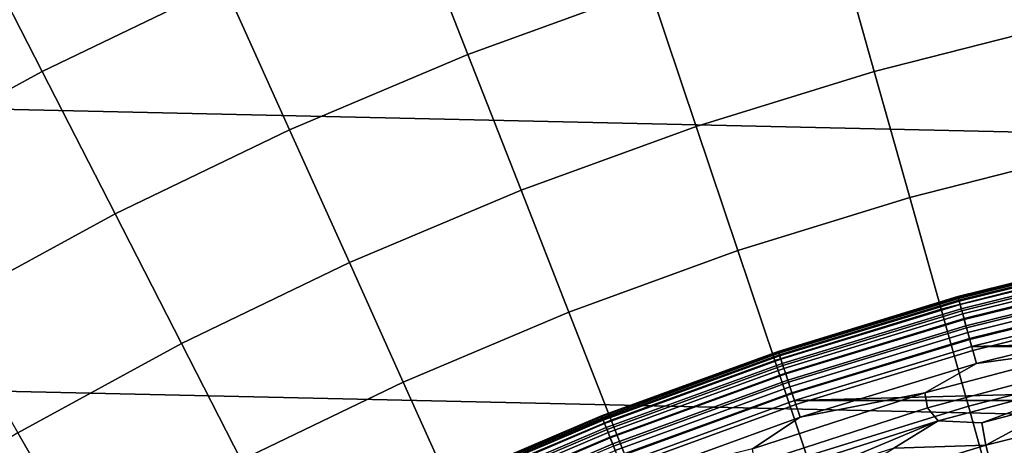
# Model space of a CAD drawing. Header units: metres. Extents: x -28 to 70, y -218 to 28.
# Tile 351 of 463: x -7.2 to -3.4, y 12.44 to 14.08. Entities that reach past the tile are written whole.
import ezdxf

# ---------------------------------------------------------------- set-up
doc = ezdxf.new("R2010")
doc.units = ezdxf.units.M
doc.layers.add('solid_10_261_432_XXX', color=7, linetype='CONTINUOUS')

msp = doc.modelspace()

# ---------------------------------------------------------------- linework, layer by layer
at = {"layer": 'solid_10_261_432_XXX'}
for points in [[(-22.95075, 15.149687, -5), (23.60734, 14.104733, -5), (24.216385, 13.031374, -5), (-23.60734, 14.104733, -5)], [(-6.693444, 14.834195, 163.368866), (-7.424547, 14.482115, 163.368866), (-7.117751, 13.883687, 164.740463), (-6.416859, 14.22122, 164.740463)], [(-4.968996, 14.789464, 164.740463), (-5.700013, 14.523396, 164.740463), (-5.474398, 13.948539, 166.13768), (-4.772316, 14.204076, 166.13768)], [(-3.334332, 14.608662, 166.13768), (-4.058369, 14.424299, 166.13768), (-3.906256, 13.883658, 167.558289), (-3.209357, 14.06111, 167.558289)], [(-5.700013, 14.523396, 164.740463), (-6.416859, 14.22122, 164.740463), (-6.16287, 13.658323, 166.13768), (-5.474398, 13.948539, 166.13768)], [(-7.424547, 14.482115, 163.368866), (-8.137192, 14.094029, 163.368866), (-7.800948, 13.511639, 164.740463), (-7.117751, 13.883687, 164.740463)], [(-4.058369, 14.424299, 166.13768), (-4.772316, 14.204076, 166.13768), (-4.593443, 13.671689, 167.558289), (-3.906256, 13.883658, 167.558289)], [(-6.416859, 14.22122, 164.740463), (-7.117751, 13.883687, 164.740463), (-6.83602, 13.334151, 166.13768), (-6.16287, 13.658323, 166.13768)], [(-4.772316, 14.204076, 166.13768), (-5.474398, 13.948539, 166.13768), (-5.269211, 13.42573, 167.558289), (-4.593443, 13.671689, 167.558289)], [(-23.60734, 14.104733, -5), (24.216385, 13.031374, -5), (24.776649, 11.93179, -5), (-24.216385, 13.031374, -5)], [(-3.209357, 14.06111, 167.558289), (-3.906256, 13.883658, 167.558289), (-3.769526, 13.397692, 169.000046), (-3.09702, 13.568933, 169.000046)], [(-5.474398, 13.948539, 166.13768), (-6.16287, 13.658323, 166.13768), (-5.931878, 13.146392, 167.558289), (-5.269211, 13.42573, 167.558289)], [(-7.117751, 13.883687, 164.740463), (-7.800948, 13.511639, 164.740463), (-7.492175, 12.976829, 166.13768), (-6.83602, 13.334151, 166.13768)], [(-3.906256, 13.883658, 167.558289), (-4.593443, 13.671689, 167.558289), (-4.43266, 13.193143, 169.000046), (-3.769526, 13.397692, 169.000046)], [(-6.16287, 13.658323, 166.13768), (-6.83602, 13.334151, 166.13768), (-6.579798, 12.834371, 167.558289), (-5.931878, 13.146392, 167.558289)], [(-4.593443, 13.671689, 167.558289), (-5.269211, 13.42573, 167.558289), (-5.084774, 12.955792, 169.000046), (-4.43266, 13.193143, 169.000046)], [(-3.09702, 13.568933, 169.000046), (-3.769526, 13.397692, 169.000046), (-3.648395, 12.967166, 170.460709), (-2.9975, 13.132904, 170.460709)], [(-5.269211, 13.42573, 167.558289), (-5.931878, 13.146392, 167.558289), (-5.724246, 12.686233, 169.000046), (-5.084774, 12.955792, 169.000046)], [(-3.769526, 13.397692, 169.000046), (-4.43266, 13.193143, 169.000046), (-4.290219, 12.769189, 170.460709), (-3.648395, 12.967166, 170.460709)], [(-6.83602, 13.334151, 166.13768), (-7.492175, 12.976829, 166.13768), (-7.211359, 12.49044, 167.558289), (-6.579798, 12.834371, 167.558289)], [(-4.43266, 13.193143, 169.000046), (-5.084774, 12.955792, 169.000046), (-4.921378, 12.539467, 170.460709), (-4.290219, 12.769189, 170.460709)], [(-3.583261, 13.015769, 235.300003), (-2.879098, 13.18942, 235.300003), (-2.879098, 13.18942, 226), (-3.583261, 13.015769, 226)], [(-2.878338, 13.185936, 225.940384), (-3.582314, 13.012331, 225.940384), (-3.583261, 13.015769, 226), (-2.879098, 13.18942, 226)], [(-3.582725, 13.013823, 235.328354), (-2.878667, 13.187448, 235.328339), (-2.879098, 13.18942, 235.300003), (-3.583261, 13.015769, 235.300003)], [(-3.581117, 13.007982, 235.356262), (-2.877376, 13.181529, 235.356262), (-2.878667, 13.187448, 235.328339), (-3.582725, 13.013823, 235.328354)], [(-3.582314, 13.012331, 225.940384), (-2.878338, 13.185936, 225.940384), (-2.87603, 13.175365, 225.880936), (-3.579443, 13.0019, 225.880936)], [(-3.57847, 12.998367, 235.383026), (-2.875249, 13.171786, 235.383026), (-2.877376, 13.181529, 235.356262), (-3.581117, 13.007982, 235.356262)], [(-3.579443, 13.0019, 225.880936), (-2.87603, 13.175365, 225.880936), (-2.87221, 13.157864, 225.823212), (-3.574687, 12.984629, 225.823212)], [(-3.574838, 12.985174, 235.408096), (-2.872331, 13.158418, 235.408096), (-2.875249, 13.171786, 235.383026), (-3.57847, 12.998367, 235.383026)], [(-3.570295, 12.968672, 235.430969), (-2.86868, 13.141696, 235.430969), (-2.872331, 13.158418, 235.408096), (-3.574838, 12.985174, 235.408096)], [(-3.574687, 12.984629, 225.823212), (-2.87221, 13.157864, 225.823212), (-2.866932, 13.133684, 225.768066), (-3.568119, 12.960768, 225.768066)], [(-5.931878, 13.146392, 167.558289), (-6.579798, 12.834371, 167.558289), (-6.349487, 12.385132, 169.000046), (-5.724246, 12.686233, 169.000046)], [(-2.9975, 13.132904, 170.460709), (-3.648395, 12.967166, 170.460709), (-3.543053, 12.592757, 171.937958), (-2.910951, 12.75371, 171.937958)], [(-3.564933, 12.949197, 235.451172), (-2.864373, 13.121962, 235.451172), (-2.86868, 13.141696, 235.430969), (-3.570295, 12.968672, 235.430969)], [(-3.568119, 12.960768, 225.768066), (-2.866932, 13.133684, 225.768066), (-2.860273, 13.103183, 225.716309), (-3.559832, 12.930667, 225.716309)], [(-3.558863, 12.927147, 235.468277), (-2.859495, 13.099618, 235.468277), (-2.864373, 13.121962, 235.451172), (-3.564933, 12.949197, 235.451172)], [(-3.559832, 12.930667, 225.716309), (-2.860273, 13.103183, 225.716309), (-2.852332, 13.066803, 225.668716), (-3.549948, 12.894767, 225.668716)], [(-3.552207, 12.902971, 235.481964), (-2.854148, 13.07512, 235.481964), (-2.859495, 13.099618, 235.468277), (-3.558863, 12.927147, 235.468277)], [(-3.545102, 12.877164, 235.491928), (-2.848439, 13.048967, 235.491928), (-2.854148, 13.07512, 235.481964), (-3.552207, 12.902971, 235.481964)], [(-3.549948, 12.894767, 225.668716), (-2.852332, 13.066803, 225.668716), (-2.843224, 13.025077, 225.625946), (-3.538612, 12.85359, 225.625946)], [(-2.848439, 13.048967, 235.491928), (-3.545102, 12.877164, 235.491928), (-3.537693, 12.850249, 235.497986), (-2.842486, 13.021695, 235.497986)], [(-24.216385, 13.031374, -5), (24.776649, 11.93179, -5), (25.28702, 10.80817, -5), (-24.776649, 11.93179, -5)], [(-4.277081, 12.804553, 235.300003), (-3.583261, 13.015769, 235.300003), (-3.583261, 13.015769, 226), (-4.277081, 12.804553, 226)], [(-3.582314, 13.012331, 225.940384), (-4.275952, 12.80117, 225.940384), (-4.277081, 12.804553, 226), (-3.583261, 13.015769, 226)], [(-4.276442, 12.802637, 235.328354), (-3.582725, 13.013823, 235.328354), (-3.583261, 13.015769, 235.300003), (-4.277081, 12.804553, 235.300003)], [(-4.274522, 12.796891, 235.356262), (-3.581117, 13.007982, 235.356262), (-3.582725, 13.013823, 235.328354), (-4.276442, 12.802637, 235.328354)], [(-4.275952, 12.80117, 225.940384), (-3.582314, 13.012331, 225.940384), (-3.579443, 13.0019, 225.880936), (-4.272524, 12.790909, 225.880936)], [(-4.271363, 12.787433, 235.383026), (-3.57847, 12.998367, 235.383026), (-3.581117, 13.007982, 235.356262), (-4.274522, 12.796891, 235.356262)], [(-4.272524, 12.790909, 225.880936), (-3.579443, 13.0019, 225.880936), (-3.574687, 12.984629, 225.823212), (-4.266848, 12.773917, 225.823212)], [(-4.267027, 12.774453, 235.408112), (-3.574838, 12.985174, 235.408096), (-3.57847, 12.998367, 235.383026), (-4.271363, 12.787433, 235.383026)], [(-3.538612, 12.85359, 225.625946), (-2.843224, 13.025077, 225.625946), (-2.833082, 12.978615, 225.588638), (-3.52599, 12.807739, 225.588638)], [(-2.842486, 13.021695, 235.497986), (-3.537693, 12.850249, 235.497986), (-3.53038, 12.822886, 235.5), (-2.836617, 12.993983, 235.5)], [(-3.648395, 12.967166, 170.460709), (-4.290219, 12.769189, 170.460709), (-4.166346, 12.400497, 171.937958), (-3.543053, 12.592757, 171.937958)], [(-4.261604, 12.758219, 235.430969), (-3.570295, 12.968672, 235.430969), (-3.574838, 12.985174, 235.408096), (-4.267027, 12.774453, 235.408112)], [(-4.266848, 12.773917, 225.823212), (-3.574687, 12.984629, 225.823212), (-3.568119, 12.960768, 225.768066), (-4.259007, 12.750444, 225.768066)], [(-4.255205, 12.739059, 235.451172), (-3.564933, 12.949197, 235.451172), (-3.570295, 12.968672, 235.430969), (-4.261604, 12.758219, 235.430969)], [(-4.259007, 12.750444, 225.768066), (-3.568119, 12.960768, 225.768066), (-3.559832, 12.930667, 225.716309), (-4.249116, 12.720832, 225.716309)], [(2.836716, 12.993961, 235.5), (-2.836617, 12.993983, 235.5), (-3.53038, 12.822886, 235.5)], [(3.530479, 12.822859, 235.5), (2.836716, 12.993961, 235.5), (-3.53038, 12.822886, 235.5)], [(-3.52599, 12.807739, 225.588638), (-2.833082, 12.978615, 225.588638), (-2.822053, 12.928096, 225.557358), (-3.512264, 12.757885, 225.557358)], [(-5.084774, 12.955792, 169.000046), (-5.724246, 12.686233, 169.000046), (-5.540301, 12.278568, 170.460709), (-4.921378, 12.539467, 170.460709)], [(-4.247959, 12.717367, 235.468277), (-3.558863, 12.927147, 235.468277), (-3.564933, 12.949197, 235.451172), (-4.255205, 12.739059, 235.451172)], [(-4.249116, 12.720832, 225.716309), (-3.559832, 12.930667, 225.716309), (-3.549948, 12.894767, 225.668716), (-4.237319, 12.685513, 225.668716)], [(-4.240015, 12.693583, 235.481964), (-3.552207, 12.902971, 235.481964), (-3.558863, 12.927147, 235.468277), (-4.247959, 12.717367, 235.468277)], [(-3.034224, 12.823329, 225.532532), (-3.512264, 12.757885, 225.557358), (-2.822053, 12.928096, 225.557358)], [(-4.231534, 12.668195, 235.491928), (-3.545102, 12.877164, 235.491928), (-3.552207, 12.902971, 235.481964), (-4.240015, 12.693583, 235.481964)], [(-4.237319, 12.685513, 225.668716), (-3.549948, 12.894767, 225.668716), (-3.538612, 12.85359, 225.625946), (-4.223788, 12.645005, 225.625946)], [(-3.545102, 12.877164, 235.491928), (-4.231534, 12.668195, 235.491928), (-4.22269, 12.641717, 235.497986), (-3.537693, 12.850249, 235.497986)], [(-4.223788, 12.645005, 225.625946), (-3.538612, 12.85359, 225.625946), (-3.52599, 12.807739, 225.588638), (-4.208722, 12.599899, 225.588638)], [(-3.537693, 12.850249, 235.497986), (-4.22269, 12.641717, 235.497986), (-4.213991, 12.614764, 235.5), (-3.53038, 12.822886, 235.5)], [(-6.579798, 12.834371, 167.558289), (-7.211359, 12.49044, 167.558289), (-6.958942, 12.053241, 169.000046), (-6.349487, 12.385132, 169.000046)], [(3.530479, 12.822859, 235.5), (-3.53038, 12.822886, 235.5), (-4.213991, 12.614764, 235.5)], [(4.214089, 12.614731, 235.5), (3.530479, 12.822859, 235.5), (-4.213991, 12.614764, 235.5)], [(-4.208722, 12.599899, 225.588638), (-3.52599, 12.807739, 225.588638), (-3.512264, 12.757885, 225.557358), (-4.192338, 12.550854, 225.557358)], [(-3.034224, 12.823329, 225.532532), (-3.710707, 12.644166, 225.532532), (-3.512264, 12.757885, 225.557358)], [(-3.700882, 12.586915, 225.514542), (-3.710707, 12.644166, 225.532532), (-3.034224, 12.823329, 225.532532), (-3.0241, 12.766432, 225.514542)], [(-4.958558, 12.556381, 235.300003), (-4.277081, 12.804553, 235.300003), (-4.277081, 12.804553, 226), (-4.958558, 12.556381, 226)], [(-4.275952, 12.80117, 225.940384), (-4.957248, 12.553064, 225.940384), (-4.958558, 12.556381, 226), (-4.277081, 12.804553, 226)], [(-4.957816, 12.554502, 235.328354), (-4.276442, 12.802637, 235.328354), (-4.277081, 12.804553, 235.300003), (-4.958558, 12.556381, 235.300003)], [(-4.955591, 12.548867, 235.356262), (-4.274522, 12.796891, 235.356262), (-4.276442, 12.802637, 235.328354), (-4.957816, 12.554502, 235.328354)], [(-4.957248, 12.553064, 225.940384), (-4.275952, 12.80117, 225.940384), (-4.272524, 12.790909, 225.880936), (-4.953274, 12.543001, 225.880936)], [(-4.951928, 12.539591, 235.383041), (-4.271363, 12.787433, 235.383026), (-4.274522, 12.796891, 235.356262), (-4.955591, 12.548867, 235.356262)], [(-4.953274, 12.543001, 225.880936), (-4.272524, 12.790909, 225.880936), (-4.266848, 12.773917, 225.823212), (-4.946694, 12.52634, 225.823212)], [(-4.946901, 12.526863, 235.408112), (-4.267027, 12.774453, 235.408112), (-4.271363, 12.787433, 235.383026), (-4.951928, 12.539591, 235.383041)], [(-4.940614, 12.510942, 235.430969), (-4.261604, 12.758219, 235.430969), (-4.267027, 12.774453, 235.408112), (-4.946901, 12.526863, 235.408112)], [(-4.946694, 12.52634, 225.823212), (-4.266848, 12.773917, 225.823212), (-4.259007, 12.750444, 225.768066), (-4.937604, 12.503321, 225.768066)], [(-4.290219, 12.769189, 170.460709), (-4.921378, 12.539467, 170.460709), (-4.77928, 12.177407, 171.937958), (-4.166346, 12.400497, 171.937958)], [(-4.933195, 12.492155, 235.451172), (-4.255205, 12.739059, 235.451172), (-4.261604, 12.758219, 235.430969), (-4.940614, 12.510942, 235.430969)], [(-4.937604, 12.503321, 225.768066), (-4.259007, 12.750444, 225.768066), (-4.249116, 12.720832, 225.716309), (-4.926137, 12.474282, 225.716309)], [(-4.924794, 12.470882, 235.468277), (-4.247959, 12.717367, 235.468277), (-4.255205, 12.739059, 235.451172), (-4.933195, 12.492155, 235.451172)], [(-3.710707, 12.644166, 225.532532), (-4.192338, 12.550854, 225.557358), (-3.512264, 12.757885, 225.557358)], [(-2.994468, 12.712347, 225.503647), (-3.659351, 12.537135, 225.503647), (-3.700882, 12.586915, 225.514542), (-3.0241, 12.766432, 225.514542)], [(-2.910951, 12.75371, 171.937958), (-3.543053, 12.592757, 171.937958), (-3.453665, 12.275056, 173.429489), (-2.837511, 12.431948, 173.429489)], [(-4.926137, 12.474282, 225.716309), (-4.249116, 12.720832, 225.716309), (-4.237319, 12.685513, 225.668716), (-4.91246, 12.439649, 225.668716)], [(-4.915584, 12.44756, 235.481964), (-4.240015, 12.693583, 235.481964), (-4.247959, 12.717367, 235.468277), (-4.924794, 12.470882, 235.468277)], [(-4.905752, 12.422663, 235.491928), (-4.231534, 12.668195, 235.491928), (-4.240015, 12.693583, 235.481964), (-4.915584, 12.44756, 235.481964)], [(-3.491425, 12.529561, 225.500046), (-3.659351, 12.537135, 225.503647), (-2.994468, 12.712347, 225.503647)], [(-3.149853, 12.618457, 225.500031), (-3.491425, 12.529561, 225.500046), (-2.994468, 12.712347, 225.503647)], [(-5.724246, 12.686233, 169.000046), (-6.349487, 12.385132, 169.000046), (-6.14545, 11.987144, 170.460709), (-5.540301, 12.278568, 170.460709)], [(-4.91246, 12.439649, 225.668716), (-4.237319, 12.685513, 225.668716), (-4.223788, 12.645005, 225.625946), (-4.896773, 12.399926, 225.625946)], [(-4.231534, 12.668195, 235.491928), (-4.905752, 12.422663, 235.491928), (-4.895499, 12.396699, 235.497986), (-4.22269, 12.641717, 235.497986)], [(-4.896773, 12.399926, 225.625946), (-4.223788, 12.645005, 225.625946), (-4.208722, 12.599899, 225.588638), (-4.879306, 12.355694, 225.588638)], [(-4.22269, 12.641717, 235.497986), (-4.895499, 12.396699, 235.497986), (-4.885407, 12.370238, 235.5), (-4.213991, 12.614764, 235.5)], [(-3.710707, 12.644166, 225.532532), (-4.376725, 12.429342, 225.532532), (-4.192338, 12.550854, 225.557358)], [(-4.367123, 12.371548, 225.514542), (-4.376725, 12.429342, 225.532532), (-3.710707, 12.644166, 225.532532), (-3.700882, 12.586915, 225.514542)], [(-3.476261, 12.442974, 225.495071), (-3.491425, 12.529561, 225.500046), (-3.149853, 12.618457, 225.500031)], [(-3.476261, 12.442974, 225.495071), (-3.149853, 12.618457, 225.500031), (-2.793367, 12.611988, 225.495499)], [(4.214089, 12.614731, 235.5), (-4.213991, 12.614764, 235.5), (-4.885407, 12.370238, 235.5)], [(4.885502, 12.370201, 235.5), (4.214089, 12.614731, 235.5), (-4.885407, 12.370238, 235.5)], [(-4.879306, 12.355694, 225.588638), (-4.208722, 12.599899, 225.588638), (-4.192338, 12.550854, 225.557358), (-4.860312, 12.307599, 225.557358)], [(-3.659351, 12.537135, 225.503647), (-4.314091, 12.327174, 225.503647), (-4.367123, 12.371548, 225.514542), (-3.700882, 12.586915, 225.514542)], [(-3.543053, 12.592757, 171.937958), (-4.166346, 12.400497, 171.937958), (-4.061233, 12.087646, 173.429489), (-3.453665, 12.275056, 173.429489)], [(-3.476261, 12.442974, 225.495071), (-2.793367, 12.611988, 225.495499), (-2.77512, 12.526238, 225.483276), (-3.453378, 12.357742, 225.48233)], [(-5.625723, 12.27197, 235.300003), (-4.958558, 12.556381, 235.300003), (-4.958558, 12.556381, 226), (-5.625723, 12.27197, 226)], [(-4.957248, 12.553064, 225.940384), (-5.624238, 12.268728, 225.940384), (-5.625723, 12.27197, 226), (-4.958558, 12.556381, 226)], [(-5.624881, 12.270133, 235.328354), (-4.957816, 12.554502, 235.328354), (-4.958558, 12.556381, 235.300003), (-5.625723, 12.27197, 235.300003)], [(-5.622356, 12.264626, 235.356277), (-4.955591, 12.548867, 235.356262), (-4.957816, 12.554502, 235.328354), (-5.624881, 12.270133, 235.328354)], [(-5.624238, 12.268728, 225.940384), (-4.957248, 12.553064, 225.940384), (-4.953274, 12.543001, 225.880936), (-5.619729, 12.258893, 225.880936)], [(-5.6182, 12.255559, 235.383041), (-4.951928, 12.539591, 235.383041), (-4.955591, 12.548867, 235.356262), (-5.622356, 12.264626, 235.356277)], [(-5.619729, 12.258893, 225.880936), (-4.953274, 12.543001, 225.880936), (-4.946694, 12.52634, 225.823212), (-5.612264, 12.242608, 225.823212)], [(-4.376725, 12.429342, 225.532532), (-4.860312, 12.307599, 225.557358), (-4.192338, 12.550854, 225.557358)], [(-5.612498, 12.243119, 235.408112), (-4.946901, 12.526863, 235.408112), (-4.951928, 12.539591, 235.383041), (-5.6182, 12.255559, 235.383041)], [(-5.605365, 12.227559, 235.430984), (-4.940614, 12.510942, 235.430969), (-4.946901, 12.526863, 235.408112), (-5.612498, 12.243119, 235.408112)], [(-5.612264, 12.242608, 225.823212), (-4.946694, 12.52634, 225.823212), (-4.937604, 12.503321, 225.768066), (-5.601951, 12.220111, 225.768066)], [(-5.596947, 12.209197, 235.451172), (-4.933195, 12.492155, 235.451172), (-4.940614, 12.510942, 235.430969), (-5.605365, 12.227559, 235.430984)], [(-5.601951, 12.220111, 225.768066), (-4.937604, 12.503321, 225.768066), (-4.926137, 12.474282, 225.716309), (-5.58894, 12.19173, 225.716309)], [(-4.921378, 12.539467, 170.460709), (-5.540301, 12.278568, 170.460709), (-5.380332, 11.924042, 171.937958), (-4.77928, 12.177407, 171.937958)], [(-4.166553, 12.324541, 225.500092), (-4.314091, 12.327174, 225.503647), (-3.659351, 12.537135, 225.503647)], [(-3.830406, 12.431564, 225.500076), (-4.166553, 12.324541, 225.500092), (-3.659351, 12.537135, 225.503647)], [(-3.476261, 12.442974, 225.495071), (-3.830406, 12.431564, 225.500076), (-3.659351, 12.537135, 225.503647), (-3.491425, 12.529561, 225.500046)], [(-3.453378, 12.357742, 225.48233), (-2.77512, 12.526238, 225.483276), (-2.757093, 12.441875, 225.46344), (-3.430783, 12.273933, 225.461929)], [(-7.211359, 12.49044, 167.558289), (-7.824992, 12.115458, 167.558289), (-7.551096, 11.691383, 169.000046), (-6.958942, 12.053241, 169.000046)], [(-5.587416, 12.188406, 235.468292), (-4.924794, 12.470882, 235.468277), (-4.933195, 12.492155, 235.451172), (-5.596947, 12.209197, 235.451172)], [(-5.58894, 12.19173, 225.716309), (-4.926137, 12.474282, 225.716309), (-4.91246, 12.439649, 225.668716), (-5.573423, 12.157882, 225.668716)], [(-5.576967, 12.165611, 235.481964), (-4.915584, 12.44756, 235.481964), (-4.924794, 12.470882, 235.468277), (-5.587416, 12.188406, 235.468292)], [(-5.565812, 12.141278, 235.491928), (-4.905752, 12.422663, 235.491928), (-4.915584, 12.44756, 235.481964), (-5.576967, 12.165611, 235.481964)], [(-4.148926, 12.237399, 225.494568), (-3.830406, 12.431564, 225.500076), (-3.476261, 12.442974, 225.495071)], [(-4.148926, 12.237399, 225.494568), (-3.476261, 12.442974, 225.495071), (-3.453378, 12.357742, 225.48233), (-4.12137, 12.152831, 225.481201)]]:
    msp.add_3dface(points, dxfattribs=at)

doc.saveas('drawing.dxf')
